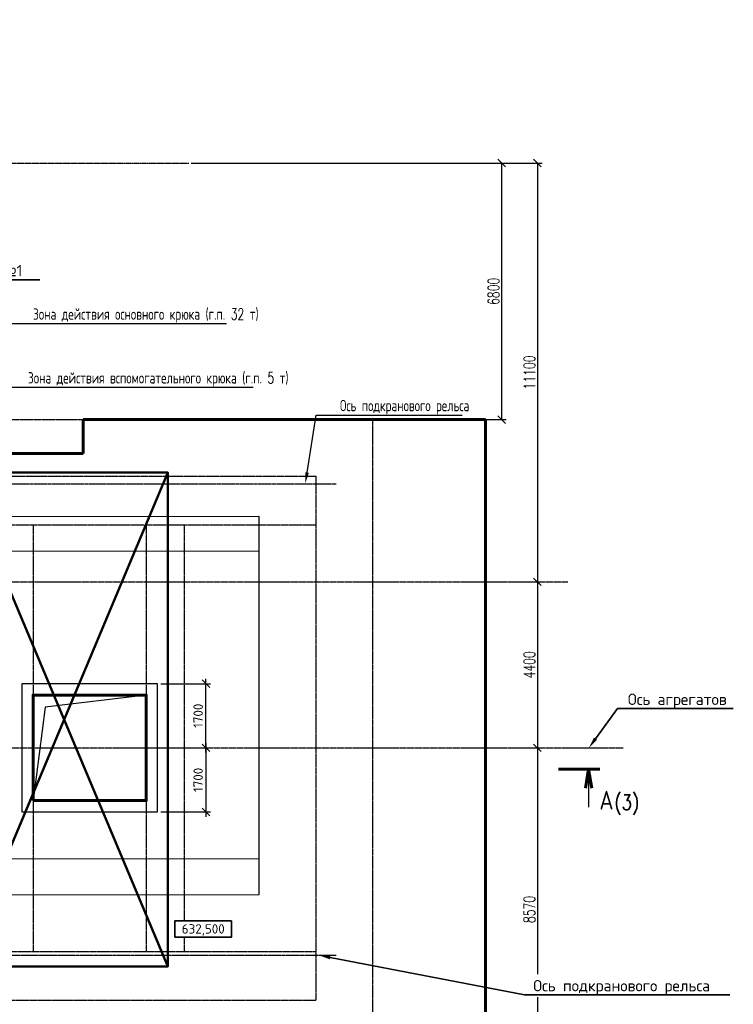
# Model space of a CAD drawing. Header units: millimetres. Extents: x 42975 to 708721, y 118172 to 172014.
# Tile 316 of 316: x 357980 to 376886, y 136439 to 162537. Entities that reach past the tile are written whole.
import ezdxf
from ezdxf import colors
from ezdxf.entities.mleader import LeaderData, LeaderLine
from ezdxf.enums import TextEntityAlignment as Align
from ezdxf.math import Vec2, Vec3

# ---------------------------------------------------------------- set-up
doc = ezdxf.new("R2010")
doc.units = ezdxf.units.MM
doc.set_wipeout_variables(frame=1)
for name, pattern in [('CENTER2', [28.575, 19.05, -3.175, 3.175, -3.175]), ('ГТО-1 Пунктир', [7, 5, -2]), ('осевая', [50.8, 31.75, -6.35, 6.35, -6.35])]:
    doc.linetypes.add(name, pattern=pattern)
doc.layers.get('Defpoints').update_dxf_attribs({"color": 8})
for name, color, linetype, lineweight in [('ГТО-2_Бетон_025', 7, 'Continuous', 25), ('ГТО-2_Бетон_060', 3, 'Continuous', 60), ('ГТО-2_Выноски_035', 2, 'Continuous', 35), ('ГТО-2_Оси_025', 6, 'осевая', 25), ('ГТО-2_Пунктир_025', 151, 'ГТО-1 Пунктир', 25), ('ГТО-2_Размеры_035', 2, 'Continuous', 35), ('ОЗиМ Линии', 7, 'Continuous', 25), ('ОЗиМ_Металл', 20, 'Continuous', 50), ('СТП_Текст', 2, 'Continuous', 35)]:
    doc.layers.add(name, color=color, linetype=linetype, lineweight=lineweight)
for name, color, linetype in [('ОЗиМ Оси', 4, 'CENTER2'), ('ОЗИМ_Выноски', 2, 'Continuous'), ('ОЗИМ_Размеры', 7, 'Continuous')]:
    doc.layers.add(name, color=color, linetype=linetype)
doc.styles.add('MOSOBL (isocpeur)', font='isocpeur.ttf')
doc.styles.add('RomanS', font='romans.shx', dxfattribs={"width": 0.7})
doc.styles.get("Standard").update_dxf_attribs({"font": 'arial.ttf'})
doc.linetypes.add('Линия уплотнения', pattern='A,15,-5.08,["x",Standard,S=3.54,R=0,X=-1.27,Y=-1.27],-6.35', length=26.43)
doc.dimstyles.new('M100', dxfattribs={"dimscale": 100, "dimtxt": 3, "dimasz": 2, "dimexe": 1.25, "dimexo": 0.625, "dimtad": 3, "dimtoh": 1, "dimdec": 0, "dimtxsty": 'RomanS', "dimblk": 'OBLIQUE', "dimcen": 3, "dimclrt": 2, "dimaunit": 1, "dimadec": 4, "dimazin": 0, "dimtfac": 1, "dimtdec": 0, "dimtmove": 0, "dimatfit": 3, "dimfxl": 1, "dimtfill": 1, "dimarcsym": 0})
doc.dimstyles.new('М100 (мм)', dxfattribs={"dimscale": 100, "dimtxt": 2.5, "dimasz": 2, "dimexe": 1.25, "dimexo": 0.825, "dimgap": 0.825, "dimtad": 1, "dimdec": 0, "dimzin": 1, "dimtxsty": 'MOSOBL (isocpeur)', "dimblk": 'OBLIQUE', "dimcen": 0, "dimdle": 1.25, "dimclrd": 7, "dimclre": 7, "dimclrt": 256, "dimaunit": 1, "dimadec": 1, "dimazin": 0, "dimtfac": 1, "dimtdec": 0, "dimtofl": 0, "dimtmove": 1, "dimatfit": 3, "dimldrblk": 'DOTSMALL', "dimfxl": 1.25, "dimtfill": 1, "dimtolj": 1, "dimarcsym": 1})

# ---------------------------------------------------------------- blocks, each defined once
blk = doc.blocks.new('*U8')
blk.add_wipeout([(-7.5, -2.1), (7.5, -2.1), (7.5, 2.2), (-7.5, 2.2)])
at = {"color": 7}
blk.add_lwpolyline([(7.5, 2.2), (-7.5, 2.2), (-7.5, -2.1), (7.5, -2.1)], close=True, dxfattribs=at)
at = {"color": 2, "style": 'MOSOBL (isocpeur)', "flags": 8}
blk.add_attdef('ОТМЕТКА', text='', height=2.5, dxfattribs=at).set_placement((0, 0.05), align=Align.MIDDLE_CENTER)
blk = doc.blocks.new('_Oblique')
at = {"color": 0, "linetype": 'ByBlock', "lineweight": -2}
blk.add_line((-0.5, -0.5), (0.5, 0.5), dxfattribs=at)
blk = doc.blocks.new('*D23')
at = {"layer": 'Defpoints', "color": 0, "transparency": 16777216}
for p in [(364279, 158737), (370939, 147637), (371696, 147637)]:
    blk.add_point(p, dxfattribs=at)
at = {"layer": 'ОЗИМ_Размеры', "color": 0, "lineweight": -2, "transparency": 16777216}
for p, q in [((364342, 158737), (371821, 158737)), ((371696, 158737), (371696, 147637)), ((371001, 147637), (371821, 147637))]:
    blk.add_line(p, q, dxfattribs=at)
at = {"layer": 'ОЗИМ_Размеры', "color": 0, "lineweight": -2, "transparency": 16777216, "xscale": 200, "yscale": 200, "zscale": 200}
for p, rotation in [((371696, 158737), 90), ((371696, 147637), 270)]:
    blk.add_blockref('_Oblique', p, dxfattribs=dict(at, rotation=rotation))
at = {"layer": 'ОЗИМ_Размеры', "color": 2, "transparency": 16777216, "insert": (371483, 153187), "char_height": 300, "attachment_point": 5, "rotation": 90, "style": 'RomanS', "bg_fill": 3, "box_fill_scale": 1.1, "bg_fill_color": 256, "bg_fill_true_color": 13158600, "bg_fill_transparency": 0}
blk.add_mtext('11100', dxfattribs=at)
blk = doc.blocks.new('*D24')
at = {"layer": 'Defpoints', "color": 0, "transparency": 16777216}
for p in [(370939, 147637), (370939, 143237), (371696, 143237)]:
    blk.add_point(p, dxfattribs=at)
at = {"layer": 'ОЗИМ_Размеры', "color": 0, "lineweight": -2, "transparency": 16777216}
for p, q in [((371001, 147637), (371821, 147637)), ((371696, 147637), (371696, 143237)), ((371001, 143237), (371821, 143237))]:
    blk.add_line(p, q, dxfattribs=at)
at = {"layer": 'ОЗИМ_Размеры', "color": 0, "lineweight": -2, "transparency": 16777216, "xscale": 200, "yscale": 200, "zscale": 200}
for p, rotation in [((371696, 147637), 90), ((371696, 143237), 270)]:
    blk.add_blockref('_Oblique', p, dxfattribs=dict(at, rotation=rotation))
at = {"layer": 'ОЗИМ_Размеры', "color": 2, "transparency": 16777216, "insert": (371483, 145437), "char_height": 300, "attachment_point": 5, "rotation": 90, "style": 'RomanS', "bg_fill": 3, "box_fill_scale": 1.1, "bg_fill_color": 256, "bg_fill_true_color": 13158600, "bg_fill_transparency": 0}
blk.add_mtext('4400', dxfattribs=at)
blk = doc.blocks.new('*D25')
at = {"layer": 'Defpoints', "color": 0, "transparency": 16777216}
for p in [(370939, 143237), (370939, 134667), (371696, 134667)]:
    blk.add_point(p, dxfattribs=at)
at = {"layer": 'ОЗИМ_Размеры', "color": 0, "lineweight": -2, "transparency": 16777216}
for p, q in [((371001, 143237), (371821, 143237)), ((371696, 143237), (371696, 134667)), ((371001, 134667), (371821, 134667))]:
    blk.add_line(p, q, dxfattribs=at)
at = {"layer": 'ОЗИМ_Размеры', "color": 0, "lineweight": -2, "transparency": 16777216, "xscale": 200, "yscale": 200, "zscale": 200}
for p, rotation in [((371696, 143237), 90), ((371696, 134667), 270)]:
    blk.add_blockref('_Oblique', p, dxfattribs=dict(at, rotation=rotation))
at = {"layer": 'ОЗИМ_Размеры', "color": 2, "transparency": 16777216, "insert": (371483, 138952), "char_height": 300, "attachment_point": 5, "rotation": 90, "style": 'RomanS', "bg_fill": 3, "box_fill_scale": 1.1, "bg_fill_color": 256, "bg_fill_true_color": 13158600, "bg_fill_transparency": 0}
blk.add_mtext('8570', dxfattribs=at)
blk = doc.blocks.new('*D66')
at = {"layer": 'Defpoints', "color": 0, "transparency": 16777216}
for p in [(362463, 158737), (363162, 151937), (370747, 151937)]:
    blk.add_point(p, dxfattribs=at)
at = {"layer": 'ОЗИМ_Размеры', "color": 0, "lineweight": -2, "transparency": 16777216}
for p, q in [((362525, 158737), (370872, 158737)), ((370747, 158737), (370747, 151937)), ((363225, 151937), (370872, 151937))]:
    blk.add_line(p, q, dxfattribs=at)
at = {"layer": 'ОЗИМ_Размеры', "color": 0, "lineweight": -2, "transparency": 16777216, "xscale": 200, "yscale": 200, "zscale": 200}
for p, rotation in [((370747, 158737), 90), ((370747, 151937), 270)]:
    blk.add_blockref('_Oblique', p, dxfattribs=dict(at, rotation=rotation))
at = {"layer": 'ОЗИМ_Размеры', "color": 2, "transparency": 16777216, "insert": (370535, 155337), "char_height": 300, "attachment_point": 5, "rotation": 90, "style": 'RomanS', "bg_fill": 3, "box_fill_scale": 1.1, "bg_fill_color": 256, "bg_fill_true_color": 13158600, "bg_fill_transparency": 0}
blk.add_mtext('6800', dxfattribs=at)
blk = doc.blocks.new('*D70')
at = {"layer": 'Defpoints', "color": 0, "transparency": 16777216}
for p in [(361635, 144937), (362914, 144937), (361335, 143237)]:
    blk.add_point(p, dxfattribs=at)
at = {"layer": 'ГТО-2_Размеры_035', "color": 7, "lineweight": -2, "transparency": 16777216}
for p, q in [((361717, 144937), (363039, 144937)), ((362914, 143112), (362914, 145062)), ((361417, 143237), (363039, 143237))]:
    blk.add_line(p, q, dxfattribs=at)
at = {"layer": 'ГТО-2_Размеры_035', "color": 7, "lineweight": -2, "transparency": 16777216, "xscale": 200, "yscale": 200, "zscale": 200}
for p, rotation in [((362914, 144937), 90), ((362914, 143237), 270)]:
    blk.add_blockref('_Oblique', p, dxfattribs=dict(at, rotation=rotation))
at = {"layer": 'ГТО-2_Размеры_035', "transparency": 16777216, "insert": (362707, 144087), "char_height": 250, "attachment_point": 5, "rotation": 90, "style": 'MOSOBL (isocpeur)', "bg_fill": 3, "box_fill_scale": 1.1, "bg_fill_color": 256, "bg_fill_true_color": 13158600, "bg_fill_transparency": 0}
blk.add_mtext('\\A1;1700', dxfattribs=at)
blk = doc.blocks.new('_DotSmall')
at = {"color": 0, "linetype": 'ByBlock', "const_width": 0.5}
blk.add_lwpolyline([(-0.0625, 0, 1), (0.0625, 0, 1)], format="xyb", close=True, dxfattribs=at)
blk = doc.blocks.new('*D71')
at = {"layer": 'Defpoints', "color": 0, "transparency": 16777216}
for p in [(360386, 143237), (361635, 141537), (362914, 141537)]:
    blk.add_point(p, dxfattribs=at)
at = {"layer": 'ГТО-2_Размеры_035', "color": 7, "lineweight": -2, "transparency": 16777216}
for p, q in [((362914, 143362), (362914, 141412)), ((360468, 143237), (363039, 143237)), ((361717, 141537), (363039, 141537))]:
    blk.add_line(p, q, dxfattribs=at)
at = {"layer": 'ГТО-2_Размеры_035', "color": 7, "lineweight": -2, "transparency": 16777216, "xscale": 200, "yscale": 200, "zscale": 200}
for p, rotation in [((362914, 143237), 90), ((362914, 141537), 270)]:
    blk.add_blockref('_Oblique', p, dxfattribs=dict(at, rotation=rotation))
at = {"layer": 'ГТО-2_Размеры_035', "transparency": 16777216, "insert": (362707, 142387), "char_height": 250, "attachment_point": 5, "rotation": 90, "style": 'MOSOBL (isocpeur)', "bg_fill": 3, "box_fill_scale": 1.1, "bg_fill_color": 256, "bg_fill_true_color": 13158600, "bg_fill_transparency": 0}
blk.add_mtext('\\A1;1700', dxfattribs=at)
blk = doc.blocks.new('Сечен_Верх_Право_Лист')
at = {"color": 7, "linetype": 'Continuous', "lineweight": 25}
blk.add_line((11.94, 0), (11.94, 10), dxfattribs=at)
at = {"color": 3, "linetype": 'Continuous', "lineweight": 60}
for p, q in [((11.94, 0), (11.11, 5)), ((11.94, 0), (12.78, 5)), ((14.94, 0), (3.94, 0))]:
    blk.add_line(p, q, dxfattribs=at)
at = {"color": 3, "linetype": 'Continuous', "lineweight": 60, "ltscale": 0.01, "style": 'RomanS', "width": 0.8, "flags": 8}
blk.add_attdef('СЕЧ', (16.55, 5.68), '', height=5, dxfattribs=at)
at = {"color": 2, "linetype": 'Continuous', "lineweight": 35, "ltscale": 0.01, "style": 'RomanS', "width": 0.8, "flags": 8}
blk.add_attdef('ЛИСТ', (22.46, 5.64), '', height=4, dxfattribs=at)

msp = doc.modelspace()

# ---------------------------------------------------------------- linework, layer by layer
at = {"layer": 'ГТО-2_Бетон_025'}
for p, q in [((361334.6, 144637.2), (358652.8, 144319)), ((358652.8, 144319), (358334.6, 141837.2))]:
    msp.add_line(p, q, dxfattribs=at)
msp.add_lwpolyline([(358034.6, 141537.2), (361634.6, 141537.2), (361634.6, 144937.2), (358034.6, 144937.2)], close=True, dxfattribs=at)
at = {"layer": 'ГТО-2_Бетон_060'}
for p, q in [((359659.6, 151037.2), (359659.6, 151937.2)), ((359659.6, 151937.2), (370324.6, 151937.2)), ((370324.6, 151937.2), (370324.6, 143237.2)), ((353439.6, 151037.2), (359659.6, 151037.2)), ((370324.6, 143237.2), (370324.6, 135037.2))]:
    msp.add_line(p, q, dxfattribs=at)
msp.add_lwpolyline([(358334.6, 141837.2), (361334.6, 141837.2), (361334.6, 144637.2), (358334.6, 144637.2), (358334.6, 141837.2)], dxfattribs=at)
at = {"layer": 'ГТО-2_Оси_025'}
msp.add_line((324274.6, 158737.1), (362462.6, 158737.1), dxfattribs=at)
at = {"layer": 'ГТО-2_Оси_025', "ltscale": 0.5}
msp.add_line((308398.4, 143237.2), (373969.4, 143237.2), dxfattribs=at)
at = {"layer": 'ГТО-2_Пунктир_025'}
for p, q in [((365824.6, 149137.2), (312324.6, 149137.2)), ((358334.6, 149137.2), (358334.6, 137837.2)), ((361334.6, 149137.2), (361334.6, 137837.2)), ((362334.6, 149137.2), (362334.6, 137837.2)), ((314324.6, 137837.2), (365824.6, 137837.2))]:
    msp.add_line(p, q, dxfattribs=at)
msp.add_lwpolyline([(310824.6, 151037.2), (310824.6, 151937.2), (316939.6, 151937.2), (316939.6, 162537.2), (353094.6, 162537.2), (353094.6, 151937.2), (367324.6, 151937.2), (367324.6, 135037.2)], dxfattribs=at)
msp.add_lwpolyline([(312324.6, 150437.2), (365824.6, 150437.2), (365824.6, 136537.2), (312324.6, 136537.2)], close=True, dxfattribs=at)
at = {"layer": 'ОЗиМ Оси'}
msp.add_line((312457, 137737.2), (366361.6, 137737.2), dxfattribs=at)

# ---------------------------------------------------------------- block references
ref = msp.add_blockref('Сечен_Верх_Право_Лист', (371857.1, 142667.2), dxfattribs=dict(xscale=-100, yscale=100, zscale=100, rotation=180))
ref.add_attrib('СЕЧ', 'А', (373337.3, 141599.5), dxfattribs={"color": 3, "linetype": 'Continuous', "lineweight": 60, "ltscale": 0.01, "height": 500, "style": 'RomanS', "width": 0.8})
ref.add_attrib('ЛИСТ', '(3)', (373736.6, 141594.5), dxfattribs={"color": 2, "linetype": 'Continuous', "lineweight": 35, "ltscale": 0.01, "height": 400, "style": 'RomanS', "width": 0.8})

# ---------------------------------------------------------------- next in the draw order: block references
at = {"layer": 'СТП_Текст'}
ref = msp.add_blockref('*U8', (362842.2, 138432.5), dxfattribs=dict(at, xscale=100, yscale=100, zscale=100))
ref.add_attrib('ОТМЕТКА', '632,500', dxfattribs={"layer": '0', "color": 2, "height": 250, "style": 'MOSOBL (isocpeur)'}).set_placement((362842.2, 138437.5), align=Align.MIDDLE_CENTER)

# ---------------------------------------------------------------- next in the draw order: dimensions: what is measured, and where the dimension line sits
at = {"layer": 'ГТО-2_Размеры_035'}
dim = msp.add_linear_dim(base=(362914, 144937.2), p1=(361334.6, 143237.2), p2=(361634.6, 144937.2), angle=90, dimstyle='М100 (мм)', dxfattribs=at)
dim.commit()
dim.dimension.update_dxf_attribs({"geometry": '*D70', "text_midpoint": (362706.5, 144087.2)})
at = {"layer": 'ОЗИМ_Размеры'}
dim = msp.add_linear_dim(base=(371695.8, 147637), p1=(364279.1, 158737.1), p2=(370938.6, 147637), angle=90, dimstyle='M100', dxfattribs=at)
dim.commit()
dim.dimension.update_dxf_attribs({"geometry": '*D23', "text_midpoint": (371483.3, 153187.1)})

# ---------------------------------------------------------------- next in the draw order: leaders
at = {"layer": 'ГТО-2_Выноски_035'}
ml = msp.add_multileader_mtext('Standard', dxfattribs=at)
ml.set_content('Ось турбинного водовода {\\fArial|b0|i0|c204|p34;№}1', color=256, style='MOSOBL (isocpeur)')
ml.set_leader_properties(color=7, lineweight=-1)
ml.build(insert=Vec2(0, 0))
ml.multileader.update_dxf_attribs({"has_dogleg": 0, "text_left_attachment_type": 6, "text_right_attachment_type": 6, "dogleg_length": 0, "arrow_head_size": 300, "scale": 100})
ctx = ml.context
ctx.base_point, ctx.scale, ctx.char_height, ctx.arrow_head_size, ctx.landing_gap_size, ctx.plane_origin = Vec3(352297.2, 155644.5), 100, 300, 300, 200, Vec3(346759.9, 156472.4)
ctx.left_attachment, ctx.right_attachment = 6, 6
notes = []
notes.append((ctx, [(0, (1, 1, 0), (352297.2, 155644.5), (1, 0), 0, [(0, [(349505.4, 153527.3)], 0, [])])]))
ctx.mtext.insert, ctx.mtext.flow_direction = Vec3(352497.2, 156034.5), 5
ctx.mtext.has_bg_fill, ctx.mtext.bg_color, ctx.mtext.bg_scale_factor, ctx.mtext.bg_transparency, ctx.mtext.use_window_bg_color = 1, -1073741824, 1.5, 0, 1
ml = msp.add_multileader_mtext('Standard', dxfattribs=at)
ml.set_content('Ось агрегатов', color=256, style='MOSOBL (isocpeur)')
ml.set_leader_properties(color=7, lineweight=-1)
ml.build(insert=Vec2(0, 0))
ml.multileader.update_dxf_attribs({"has_dogleg": 0, "text_left_attachment_type": 6, "text_right_attachment_type": 6, "dogleg_length": 0, "arrow_head_size": 300, "scale": 100})
ctx = ml.context
ctx.base_point, ctx.scale, ctx.char_height, ctx.arrow_head_size, ctx.landing_gap_size, ctx.plane_origin = Vec3(373821.4, 144282.7), 100, 300, 300, 200, Vec3(371393.9, 139440.3)
ctx.left_attachment, ctx.right_attachment, ctx.text_align_type = 6, 6, 1
notes.append((ctx, [(0, (1, 1, 0), (373821.4, 144282.7), (1, 0), 0, [(0, [(373059.1, 143237.2)], 0, [])])]))
ctx.mtext.insert, ctx.mtext.alignment, ctx.mtext.flow_direction = Vec3(375401.4, 144672.7), 2, 5
ctx.mtext.has_bg_fill, ctx.mtext.bg_color, ctx.mtext.bg_scale_factor, ctx.mtext.bg_transparency, ctx.mtext.use_window_bg_color = 1, -1073741824, 1.5, 0, 1
for ctx, leaders in notes:
    for number, flags, end, landing, length, lines in leaders:
        leader = LeaderData()
        leader.index, (leader.has_last_leader_line, leader.has_dogleg_vector, leader.attachment_direction) = number, flags
        leader.last_leader_point, leader.dogleg_vector, leader.dogleg_length = Vec3(end), Vec3(landing), length
        for number, points, colour, breaks in lines:
            line = LeaderLine()
            line.index, line.vertices, line.color, line.breaks = number, Vec3.list(points), colors.encode_raw_color(colour), breaks
            leader.lines.append(line)
        ctx.leaders.append(leader)

# ---------------------------------------------------------------- next in the draw order: linework, layer by layer
at = {"layer": 'ОЗиМ Оси'}
msp.add_line((312886.8, 150237.3), (366361.6, 150237.3), dxfattribs=at)

# ---------------------------------------------------------------- next in the draw order: dimensions: what is measured, and where the dimension line sits
at = {"layer": 'ГТО-2_Размеры_035'}
dim = msp.add_linear_dim(base=(362914, 141537.2), p1=(360385.7, 143237.2), p2=(361634.6, 141537.2), angle=90, dimstyle='М100 (мм)', dxfattribs=at)
dim.commit()
dim.dimension.update_dxf_attribs({"geometry": '*D71', "text_midpoint": (362706.5, 142387.2)})
at = {"layer": 'ОЗИМ_Размеры'}
for base, p1, p2, picture, middle in [((370747.3, 151937.2), (362462.6, 158737.1), (363162.3, 151937.2), '*D66', (370534.8, 155337.2)), ((371695.8, 143237.2), (370938.6, 147637), (370938.6, 143237.2), '*D24', (371483.3, 145437.1))]:
    dim = msp.add_linear_dim(base=base, p1=p1, p2=p2, angle=90, dimstyle='M100', dxfattribs=at)
    dim.commit()
    dim.dimension.update_dxf_attribs({"geometry": picture, "text_midpoint": middle})

# ---------------------------------------------------------------- next in the draw order: linework, layer by layer
at = {"layer": 'ГТО-2_Оси_025', "ltscale": 0.5}
msp.add_line((308398.4, 147637), (372499, 147637), dxfattribs=at)
at = {"layer": 'ОЗиМ Линии', "color": 1, "linetype": 'Линия уплотнения'}
msp.add_lwpolyline([(318074.6, 149357.2), (318074.6, 140287.2), (364324.1, 140306.6), (364324.1, 149366.3)], close=True, dxfattribs=at)
at = {"layer": 'ОЗиМ Линии', "color": 4, "linetype": 'Линия уплотнения', "ltscale": 1.7}
msp.add_lwpolyline([(318074.6, 148407.2), (318074.6, 139337.2), (364324.1, 139352.8), (364324.1, 148450.1)], close=True, dxfattribs=at)
at = {"layer": 'ОЗиМ_Металл'}
for p, q in [((356403.7, 150537.3), (361903.7, 137436.9)), ((356403.7, 137436.9), (361903.7, 150537.3))]:
    msp.add_line(p, q, dxfattribs=at)
msp.add_lwpolyline([(356403.7, 150537.3), (356403.7, 137436.9), (361903.7, 137436.9), (361903.7, 150537.3)], close=True, dxfattribs=at)

# ---------------------------------------------------------------- next in the draw order: dimensions: what is measured, and where the dimension line sits
at = {"layer": 'ОЗИМ_Размеры'}
dim = msp.add_linear_dim(base=(371695.8, 134667.2), p1=(370938.6, 143237.2), p2=(370938.6, 134667.2), angle=90, dimstyle='M100', dxfattribs=at)
dim.commit()
dim.dimension.update_dxf_attribs({"geometry": '*D25', "text_midpoint": (371483.3, 138952.2)})

# ---------------------------------------------------------------- next in the draw order: leaders
at = {"layer": 'ОЗИМ_Выноски'}
ml = msp.add_multileader_mtext('Standard', dxfattribs=at)
ml.set_content('Зона действия основного крюка (г.п. 32 т)', color=256, style='RomanS')
ml.set_leader_properties(color=7, lineweight=25)
ml.build(insert=Vec2(0, 0))
ml.multileader.update_dxf_attribs({"has_dogleg": 0, "text_left_attachment_type": 6, "text_right_attachment_type": 6, "dogleg_length": 0, "arrow_head_size": 300})
ctx = ml.context
ctx.base_point, ctx.char_height, ctx.arrow_head_size, ctx.landing_gap_size, ctx.plane_origin = Vec3(357296, 154484), 300, 300, 200, Vec3(354868.6, 149944.8)
ctx.left_attachment, ctx.right_attachment, ctx.text_align_type = 6, 6, 1
notes = []
notes.append((ctx, [(0, (1, 1, 0), (357296, 154484), (1, 0), 0, [(0, [(354829.6, 149364.4)], 0, [])])]))
ctx.mtext.insert, ctx.mtext.alignment, ctx.mtext.flow_direction = Vec3(361321, 154884), 2, 5
ml = msp.add_multileader_mtext('Standard', dxfattribs=at)
ml.set_content('Зона действия вспомогательного крюка (г.п. 5 т)', color=256, style='RomanS')
ml.set_leader_properties(color=7, lineweight=25)
ml.build(insert=Vec2(0, 0))
ml.multileader.update_dxf_attribs({"has_dogleg": 0, "text_left_attachment_type": 6, "text_right_attachment_type": 6, "dogleg_length": 0, "arrow_head_size": 300})
ctx = ml.context
ctx.base_point, ctx.char_height, ctx.arrow_head_size, ctx.landing_gap_size, ctx.plane_origin = Vec3(357024.8, 152793.5), 300, 300, 200, Vec3(353851, 148254.3)
ctx.left_attachment, ctx.right_attachment, ctx.text_align_type = 6, 6, 1
notes.append((ctx, [(0, (1, 1, 0), (357024.8, 152793.5), (1, 0), 0, [(0, [(355118.6, 148407.2)], 0, [])])]))
ctx.mtext.insert, ctx.mtext.alignment, ctx.mtext.flow_direction = Vec3(361649.8, 153193.5), 2, 5
ml = msp.add_multileader_mtext('Standard', dxfattribs=at)
ml.set_content('Ось подкранового рельса', color=256, style='RomanS')
ml.set_leader_properties(color=7, lineweight=25)
ml.build(insert=Vec2(0, 0))
ml.multileader.update_dxf_attribs({"has_dogleg": 0, "text_left_attachment_type": 6, "text_right_attachment_type": 6, "dogleg_length": 0, "arrow_head_size": 300})
ctx = ml.context
ctx.base_point, ctx.char_height, ctx.arrow_head_size, ctx.landing_gap_size, ctx.plane_origin = Vec3(365837.3, 152059), 300, 300, 200, Vec3(362663.5, 147519.9)
ctx.left_attachment, ctx.right_attachment, ctx.text_align_type = 6, 6, 1
notes.append((ctx, [(0, (1, 1, 0), (365837.3, 152059), (1, 0), 0, [(0, [(365543.8, 150237.3)], 0, [])])]))
ctx.mtext.insert, ctx.mtext.alignment, ctx.mtext.flow_direction = Vec3(368177.3, 152459), 2, 5
for ctx, leaders in notes:
    for number, flags, end, landing, length, lines in leaders:
        leader = LeaderData()
        leader.index, (leader.has_last_leader_line, leader.has_dogleg_vector, leader.attachment_direction) = number, flags
        leader.last_leader_point, leader.dogleg_vector, leader.dogleg_length = Vec3(end), Vec3(landing), length
        for number, points, colour, breaks in lines:
            line = LeaderLine()
            line.index, line.vertices, line.color, line.breaks = number, Vec3.list(points), colors.encode_raw_color(colour), breaks
            leader.lines.append(line)
        ctx.leaders.append(leader)

# ---------------------------------------------------------------- next in the draw order: leaders
at = {"layer": 'ГТО-2_Выноски_035'}
ml = msp.add_multileader_mtext('Standard', dxfattribs=at)
ml.set_content('Ось подкранового рельса', color=256, style='MOSOBL (isocpeur)')
ml.set_leader_properties(color=7, lineweight=-1)
ml.build(insert=Vec2(0, 0))
ml.multileader.update_dxf_attribs({"has_dogleg": 0, "text_left_attachment_type": 6, "text_right_attachment_type": 6, "dogleg_length": 0, "arrow_head_size": 300, "scale": 100})
ctx = ml.context
ctx.base_point, ctx.scale, ctx.char_height, ctx.arrow_head_size, ctx.landing_gap_size, ctx.plane_origin = Vec3(371357.4, 136692.6), 100, 300, 300, 200, Vec3(362663.5, 135019.8)
ctx.left_attachment, ctx.right_attachment, ctx.text_align_type = 6, 6, 1
notes = []
notes.append((ctx, [(0, (1, 1, 0), (371357.4, 136692.6), (1, 0), 0, [(0, [(365911.3, 137737.2)], 0, [])])]))
ctx.mtext.insert, ctx.mtext.alignment, ctx.mtext.flow_direction = Vec3(373927.4, 137082.6), 2, 5
ctx.mtext.has_bg_fill, ctx.mtext.bg_color, ctx.mtext.bg_scale_factor, ctx.mtext.bg_transparency, ctx.mtext.use_window_bg_color = 1, -1073741824, 1.5, 0, 1
for ctx, leaders in notes:
    for number, flags, end, landing, length, lines in leaders:
        leader = LeaderData()
        leader.index, (leader.has_last_leader_line, leader.has_dogleg_vector, leader.attachment_direction) = number, flags
        leader.last_leader_point, leader.dogleg_vector, leader.dogleg_length = Vec3(end), Vec3(landing), length
        for number, points, colour, breaks in lines:
            line = LeaderLine()
            line.index, line.vertices, line.color, line.breaks = number, Vec3.list(points), colors.encode_raw_color(colour), breaks
            leader.lines.append(line)
        ctx.leaders.append(leader)

doc.saveas('drawing.dxf')
